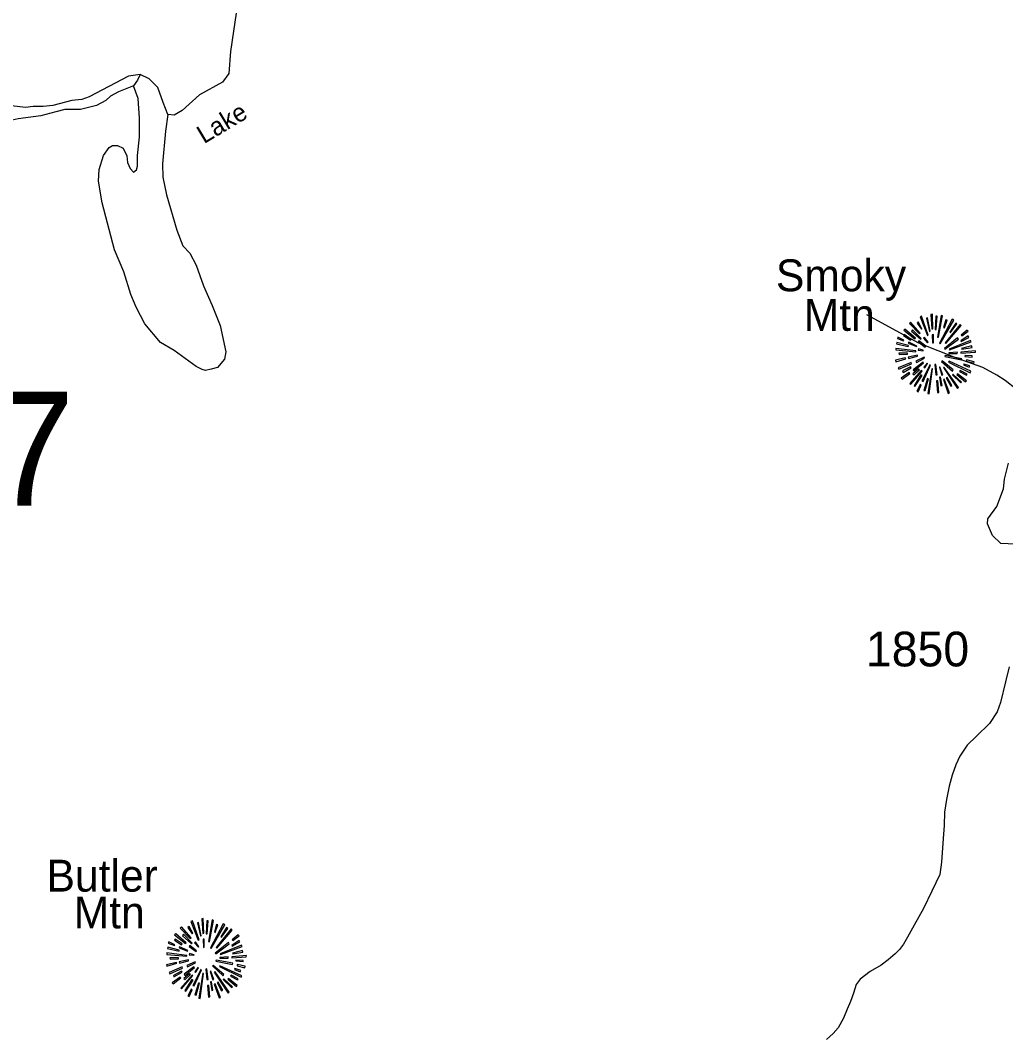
# Model space of a CAD drawing. Extents: x 884530 to 1028605, y 526725 to 653634.
# Drawn here: x 985472 to 989022, y 552395 to 556055 of the extents above; entities that cross this region are included whole.
import ezdxf

# ---------------------------------------------------------------- set-up
doc = ezdxf.new("R2010")
doc.units = 0
for name, color, linetype in [('Exist Geographical Mountain Summit CELL', 7, 'Continuous'), ('Exist Geographical Mountain Summit Label', 7, 'Continuous'), ('Exist Road Non-System Type 51', 7, 'Continuous'), ('Exist Road Primary US Structure RailRoad Number Label', 7, 'Continuous'), ('Exist Road Secondary Type 41 Attributed', 7, 'Continuous'), ('Exist Road Secondary Type 51 Attributed', 7, 'Continuous'), ('Exist Road Secondary Type 51 Label', 7, 'Continuous'), ('Exist Road Secondary Type 51 Number Label', 7, 'Continuous')]:
    doc.layers.add(name, color=color, linetype=linetype)

msp = doc.modelspace()

# ---------------------------------------------------------------- linework, layer by layer
at = {"layer": 'Exist Geographical Mountain Summit CELL'}
for points in [[(988713.8, 554987), (988740, 554920.1), (988742.9, 554921.2), (988718.9, 554989.5)], [(988747.6, 554935), (988750.1, 554935.7), (988741.1, 554983.7), (988736.7, 554982.6)], [(988752.3, 554996.4), (988756.4, 554944.4), (988759.6, 554944.8), (988758.2, 554997.5)], [(988768.4, 554942.3), (988772.3, 554942.3), (988775.9, 554989.5), (988770.5, 554989.5)], [(988780.3, 554913.9), (988795.2, 554991), (988789.8, 554992.8), (988777.1, 554914.7)], [(988675.3, 554963.7), (988711.3, 554926.3), (988714.6, 554928.8), (988679.3, 554968.5)], [(988702.9, 554965.2), (988718.5, 554943.4), (988720.4, 554944.8), (988706.9, 554969.2)], [(988783.6, 554892.1), (988786.5, 554890.3), (988835.2, 554974.9), (988829.7, 554978.6)], [(988798.1, 554949.1), (988801.4, 554948), (988810.9, 554974.9), (988806.1, 554976.7)], [(988804.7, 554893.6), (988806.9, 554891.4), (988862.4, 554955.7), (988858.4, 554960.4)], [(988842.1, 554965.2), (988821, 554931.7), (988824, 554930.6), (988846.4, 554961.9)], [(988632.1, 554909.2), (988654.5, 554900.5), (988655.7, 554903.4), (988633.5, 554914.3)], [(988653.9, 554920.1), (988679.7, 554903.7), (988681.9, 554906.3), (988656.8, 554924.1)], [(988654.9, 554939), (988694.6, 554908.5), (988696.8, 554910.7), (988658.6, 554943.4)], [(988683.3, 554936.1), (988716, 554907), (988718.2, 554909.2), (988686.2, 554941.2)], [(988726.6, 554910.7), (988740.4, 554894.2), (988742.5, 554896.4), (988729.8, 554913.6)], [(988757.8, 554923), (988759.2, 554893.9), (988761.8, 554894.2), (988761.8, 554923.4)], [(988801.4, 554873.6), (988803.2, 554871.1), (988851.9, 554907), (988848.7, 554911.4)], [(988862.4, 554898.7), (988890, 554913.6), (988887.2, 554918.6), (988861, 554901.2)], [(988862.4, 554921.6), (988864.3, 554919), (988887.2, 554935.3), (988883.5, 554939)], [(988626.6, 554868.8), (988698.6, 554861.9), (988698.9, 554864.8), (988626.6, 554873.9)], [(988629.2, 554889.9), (988670.6, 554880.5), (988671.7, 554883.7), (988630.3, 554894.6)], [(988670.6, 554892.1), (988701.1, 554880.1), (988702.2, 554882.3), (988672.8, 554896.2)], [(988706.9, 554897.6), (988732, 554878.6), (988734.1, 554881.5), (988709.5, 554900.8)], [(988707.3, 554867.8), (988724.4, 554865.6), (988724.8, 554867.8), (988708, 554872.1)], [(988818.4, 554870.7), (988819.6, 554868.4), (988897.7, 554897.2), (988895.9, 554901.9)], [(988864.3, 554870.7), (988901, 554877.2), (988899.5, 554882.7), (988862.8, 554872.9)], [(988625.2, 554831.1), (988626.6, 554826), (988662.6, 554836.5), (988660.4, 554839.8)], [(988638.6, 554851.4), (988668.4, 554852.9), (988668.4, 554856.5), (988637.5, 554856.5)], [(988671, 554842.4), (988672, 554837.6), (988705.1, 554846), (988704.4, 554849.6)], [(988698.6, 554828.2), (988700.8, 554823.4), (988729.5, 554838.7), (988728.4, 554842)], [(988802.8, 554844.2), (988863.6, 554832.2), (988864.6, 554836.5), (988803.9, 554847.8)], [(988817.4, 554858), (988817.4, 554855.1), (988847.5, 554855.1), (988848.3, 554860.1)], [(988860.6, 554856.9), (988913, 554860.1), (988913.3, 554864.8), (988861, 554860.1)], [(988875.5, 554844.9), (988902.1, 554842.7), (988902.1, 554847), (988875.9, 554848.1)], [(988634.9, 554803.4), (988637.5, 554798.8), (988682.9, 554818.7), (988681.5, 554823.4)], [(988652.4, 554787.5), (988681.5, 554804.2), (988679.3, 554807.8), (988650.2, 554792.5)], [(988692.4, 554778.4), (988711.7, 554796.5), (988708.3, 554798.8), (988688, 554781.6)], [(988688.7, 554796.9), (988691.6, 554793.2), (988726.2, 554821.6), (988724.4, 554824.2)], [(988720.4, 554757), (988724.8, 554755.1), (988751.3, 554813.6), (988748.7, 554814.4)], [(988727.3, 554806.3), (988730.5, 554803.4), (988740.7, 554819.8), (988738.9, 554821.2)], [(988741.8, 554711.5), (988746.5, 554710.4), (988759.2, 554799.8), (988756, 554800.6)], [(988767.2, 554815.5), (988771.2, 554778.4), (988775.6, 554778.7), (988770.5, 554816.2)], [(988783.3, 554806.7), (988792, 554776.9), (988796, 554778.7), (988785.4, 554807.8)], [(988791.6, 554827.1), (988830.1, 554791.8), (988832.6, 554796.2), (988793.4, 554829.3)], [(988797.8, 554804.5), (988848.3, 554729.7), (988851.9, 554732.6), (988800.3, 554805.6)], [(988816.6, 554824.6), (988894.8, 554786.3), (988896.6, 554791.8), (988818.2, 554827.4)], [(988870.1, 554814.4), (988891.2, 554806.3), (988893, 554810.7), (988871.5, 554817.6)], [(988879.6, 554827.8), (988907.9, 554820.5), (988908.6, 554826), (988880.6, 554832.2)], [(988646.2, 554766.7), (988649.1, 554762.7), (988677.5, 554783.8), (988674.9, 554787.1)], [(988677.1, 554747.1), (988680, 554744.6), (988720.8, 554792.2), (988717.8, 554794.3)], [(988717.1, 554778.4), (988692, 554739.1), (988695.2, 554736.6), (988721.1, 554776.2)], [(988732, 554721.7), (988744, 554764.5), (988740.4, 554764.9), (988727.6, 554722.7)], [(988793, 554740.2), (988787.6, 554770), (988784.3, 554770), (988788.7, 554739.1)], [(988797.8, 554761.7), (988815.2, 554711.9), (988819.6, 554713.7), (988800.7, 554762.4)], [(988808.3, 554767.4), (988824.3, 554738), (988828.3, 554740.2), (988812, 554768.9)], [(988830.1, 554778.7), (988860.2, 554749.6), (988863.6, 554752.2), (988832.3, 554781.2)], [(988846.8, 554779.4), (988877.3, 554753.6), (988880.6, 554757.3), (988848.7, 554782)], [(988855.9, 554790.4), (988881, 554777.3), (988883.5, 554780.9), (988858.1, 554794.3)], [(988702.2, 554719.9), (988706.9, 554717), (988717.8, 554741.7), (988714.6, 554743.9)], [(988773.4, 554757), (988777.1, 554714.5), (988781.1, 554715.5), (988777.7, 554757)], [(986048.7, 552786.2), (986084.6, 552748.7), (986088, 552751.3), (986052.7, 552790.9)], [(986076.3, 552787.6), (986091.9, 552765.8), (986093.7, 552767.3), (986080.3, 552791.6)], [(986087.2, 552809.5), (986113.4, 552742.6), (986116.3, 552743.6), (986092.3, 552812)], [(986121, 552757.5), (986123.5, 552758.2), (986114.5, 552806.1), (986110.1, 552805)], [(986125.7, 552818.9), (986129.8, 552766.9), (986133, 552767.3), (986131.6, 552819.9)], [(986141.8, 552764.8), (986145.7, 552764.8), (986149.3, 552812), (986143.9, 552812)], [(986153.7, 552736.4), (986168.6, 552813.4), (986163.1, 552815.2), (986150.4, 552737.1)], [(986157, 552714.6), (986159.9, 552712.8), (986208.6, 552797.4), (986203.1, 552801.1)], [(986171.5, 552771.6), (986174.8, 552770.5), (986184.2, 552797.4), (986179.5, 552799.2)], [(986215.5, 552787.6), (986194.4, 552754.2), (986197.3, 552753.1), (986219.8, 552784.4)], [(986028.3, 552761.4), (986067.9, 552730.9), (986070.1, 552733.1), (986032, 552765.8)], [(986056.7, 552758.5), (986089.4, 552729.5), (986091.6, 552731.6), (986059.6, 552763.6)], [(986178, 552716), (986180.2, 552713.9), (986235.8, 552778.1), (986231.8, 552782.9)], [(986235.8, 552744), (986237.7, 552741.5), (986260.5, 552757.8), (986256.9, 552761.4)], [(986002.5, 552712.4), (986044, 552702.9), (986045.1, 552706.2), (986003.7, 552717.1)], [(986005.5, 552731.6), (986027.9, 552722.9), (986029.1, 552725.9), (986006.9, 552736.8)], [(986027.3, 552742.6), (986053, 552726.2), (986055.2, 552728.8), (986030.1, 552746.5)], [(986044, 552714.6), (986074.5, 552702.6), (986075.6, 552704.7), (986046.2, 552718.6)], [(986080.3, 552720), (986105.4, 552701.1), (986107.5, 552704), (986082.8, 552723.3)], [(986099.9, 552733.1), (986113.8, 552716.7), (986115.9, 552718.9), (986103.2, 552736)], [(986131.2, 552745.5), (986132.6, 552716.4), (986135.2, 552716.7), (986135.2, 552745.8)], [(986174.8, 552696), (986176.6, 552693.5), (986225.3, 552729.5), (986222.1, 552733.8)], [(986191.8, 552693.1), (986192.9, 552690.9), (986271.1, 552719.6), (986269.3, 552724.3)], [(986235.8, 552721.1), (986263.4, 552736), (986260.5, 552741.1), (986234.4, 552723.7)], [(985999.9, 552691.3), (986071.9, 552684.4), (986072.3, 552687.3), (985999.9, 552696.4)], [(986012, 552673.9), (986041.8, 552675.3), (986041.8, 552678.9), (986010.9, 552678.9)], [(986080.6, 552690.2), (986097.7, 552688), (986098.1, 552690.2), (986081.4, 552694.6)], [(986190.8, 552680.5), (986190.8, 552677.5), (986220.9, 552677.5), (986221.7, 552682.6)], [(986234, 552679.3), (986286.4, 552682.6), (986286.7, 552687.3), (986234.4, 552682.6)], [(986237.7, 552693.1), (986274.4, 552699.7), (986272.9, 552705.1), (986236.2, 552695.4)], [(985998.5, 552653.5), (985999.9, 552648.4), (986036, 552659), (986033.8, 552662.2)], [(986008.3, 552625.9), (986010.9, 552621.2), (986056.3, 552641.2), (986054.8, 552645.9)], [(986044.4, 552664.8), (986045.4, 552660.1), (986078.5, 552668.4), (986077.8, 552672.1)], [(986062.1, 552619.4), (986065, 552615.7), (986099.5, 552644.1), (986097.7, 552646.6)], [(986071.9, 552650.6), (986074.2, 552645.9), (986102.9, 552661.1), (986101.8, 552664.4)], [(986100.7, 552628.8), (986103.9, 552625.9), (986114.1, 552642.2), (986112.2, 552643.7)], [(986165, 552649.5), (986203.5, 552614.3), (986206, 552618.6), (986166.8, 552651.7)], [(986176.2, 552666.6), (986237, 552654.7), (986238, 552659), (986177.3, 552670.2)], [(986190, 552647), (986268.2, 552608.8), (986270, 552614.3), (986191.5, 552649.9)], [(986243.5, 552636.8), (986264.5, 552628.8), (986266.3, 552633.2), (986244.9, 552640)], [(986248.9, 552667.4), (986275.4, 552665.1), (986275.4, 552669.5), (986249.3, 552670.6)], [(986253, 552650.2), (986281.2, 552643), (986282, 552648.4), (986254, 552654.7)], [(986019.6, 552589.2), (986022.5, 552585.2), (986050.9, 552606.3), (986048.3, 552609.5)], [(986025.8, 552609.9), (986054.8, 552626.6), (986052.7, 552630.3), (986023.6, 552615)], [(986050.5, 552569.6), (986053.4, 552567), (986094.1, 552614.7), (986091.2, 552616.8)], [(986065.8, 552600.9), (986085, 552619), (986081.7, 552621.2), (986061.4, 552604.1)], [(986093.7, 552579.4), (986098.1, 552577.6), (986124.7, 552636), (986122.1, 552636.8)], [(986115.2, 552534), (986119.9, 552532.9), (986132.6, 552622.2), (986129.4, 552623)], [(986140.6, 552637.9), (986144.6, 552600.9), (986149, 552601.2), (986143.9, 552638.6)], [(986156.7, 552629.2), (986165.3, 552599.4), (986169.3, 552601.2), (986158.8, 552630.3)], [(986171.2, 552626.9), (986221.7, 552552.1), (986225.3, 552555), (986173.7, 552628.1)], [(986203.5, 552601.2), (986233.6, 552572.1), (986237, 552574.7), (986205.7, 552603.7)], [(986220.2, 552601.9), (986250.7, 552576.1), (986254, 552579.7), (986222.1, 552604.5)], [(986229.3, 552612.9), (986254.4, 552599.8), (986256.9, 552603.4), (986231.5, 552616.8)], [(986090.5, 552600.9), (986065.4, 552561.6), (986068.6, 552559.1), (986094.5, 552598.6)], [(986075.6, 552542.3), (986080.3, 552539.4), (986091.2, 552564.1), (986088, 552566.3)], [(986105.4, 552544.2), (986117.4, 552587), (986113.8, 552587.4), (986101, 552545.2)], [(986146.8, 552579.4), (986150.4, 552536.9), (986154.5, 552537.9), (986151.1, 552579.4)], [(986166.4, 552562.7), (986161, 552592.5), (986157.7, 552592.5), (986162.1, 552561.6)], [(986171.2, 552584.1), (986188.6, 552534.3), (986192.9, 552536.1), (986174.1, 552584.9)], [(986181.6, 552589.9), (986197.7, 552560.5), (986201.7, 552562.7), (986185.4, 552591.4)]]:
    msp.add_lwpolyline(points, close=True, dxfattribs=at)
at = {"layer": 'Exist Road Non-System Type 51'}
for points in [[(985904.4, 555860.8), (985894.6, 555840.4), (985880, 555819.2)], [(985880, 555819.2), (985826.2, 555798), (985796.9, 555781.7), (985780.6, 555767.1), (985746.4, 555749.1), (985689.3, 555734.5), (985632.3, 555734.5), (985599.7, 555726.3), (985546, 555711.7), (985464.5, 555700.2), (985443.3, 555695.4), (985430.3, 555680.7), (985409.1, 555654.6), (985387.9, 555624.5), (985368.4, 555614.7), (985324.4, 555611.4), (985295.1, 555622.8), (985264.1, 555634.2), (985228.3, 555640.8), (985192.4, 555640.8), (985156.6, 555634.2), (985120.7, 555609.8)], [(986003.3, 555716.6), (985995.6, 555656.2), (985984.2, 555538.9), (985985.9, 555490), (985998.9, 555426.5), (986036.4, 555299.4), (986057.6, 555243.1), (986083.6, 555217.1), (986106.4, 555173.1), (986132.5, 555099.7), (986163.5, 555028), (986192.8, 554956.3), (986212.3, 554861.8), (986207.5, 554834.9), (986183, 554805.6), (986160.2, 554799.1), (986139, 554794.2), (986127.6, 554797.4), (986106.4, 554808.8), (986026.6, 554865.9), (985977.7, 554895.2), (985920.7, 554962), (985889.7, 555022.3), (985870.2, 555067.9), (985845.8, 555149.4), (985811.5, 555228.5), (985767.6, 555397.9), (985754.5, 555476.2), (985756.1, 555518.5), (985772.4, 555569.1), (985792, 555596.8), (985805, 555604.9), (985822.9, 555604.9), (985842.5, 555595.1), (985855.5, 555567.4), (985858.8, 555543), (985868.6, 555521.8), (985880, 555508.8), (985891.4, 555516.9), (985894.6, 555529.9), (985894.6, 555569.1), (985901.2, 555634.2), (985901.2, 555703.5), (985896.3, 555773.6), (985880, 555819.2)], [(989059.9, 554726.6), (989020.5, 554758.1), (988990.9, 554777.8), (988939.6, 554805.4), (988849.1, 554837), (988709.2, 554892.1), (988522, 554994.6)], [(989058, 554168.9), (989004.6, 554170.9), (988975.1, 554200.4), (988956.4, 554242), (988957.5, 554259.6), (988990.9, 554304.9), (989014.6, 554367.9), (989018.5, 554403.4), (989032.3, 554460.6)]]:
    msp.add_lwpolyline(points, dxfattribs=at)
at = {"layer": 'Exist Road Secondary Type 41 Attributed'}
msp.add_lwpolyline([(986255.8, 556122.3), (986229.2, 555942.7), (986223.7, 555864), (986200.9, 555833.1), (986117.8, 555787.4), (986055.9, 555730.4), (986026.6, 555714.1), (986003.3, 555716.6), (985986.6, 555759.9), (985967.9, 555813.5), (985936.9, 555845.2), (985904.4, 555860.8), (985862, 555854.2), (985720.8, 555779.8), (985694.2, 555770.7), (985657.7, 555766.5), (985590, 555748.7), (985554.1, 555745.5), (985519.1, 555745.5), (985491.4, 555741.4), (985440.1, 555747.1)], dxfattribs=at)
at = {"layer": 'Exist Road Secondary Type 51 Attributed'}
msp.add_lwpolyline([(989035.1, 553726.3), (989022.2, 553673.4), (989004, 553598.2), (988991.9, 553564.6), (988963.4, 553522.3), (988917, 553477.1), (988883.5, 553444.2), (988857.1, 553404.8), (988842.4, 553373.4), (988830, 553336.3), (988818.9, 553297.2), (988809.5, 553249.6), (988801.8, 553203.2), (988801.2, 553155.6), (988796.5, 553108.3), (988791.2, 553023.4), (988784.8, 552979.3), (988756.6, 552918.7), (988726.5, 552857), (988692.3, 552796), (988668.5, 552753.2), (988654.3, 552728.3), (988640.2, 552708.9), (988623.9, 552693.7), (988599.1, 552671), (988574, 552652.4), (988534.5, 552629.3), (988498, 552602), (988483.3, 552582.6), (988473.4, 552551.4), (988462.8, 552521.1), (988451.6, 552493.5), (988437.5, 552461.8), (988418.8, 552426.5), (988400.5, 552405.9), (988377, 552384.8)], dxfattribs=at)

# ---------------------------------------------------------------- texts
at = {"layer": 'Exist Geographical Mountain Summit Label'}
for s, p in [('Smoky', (988194.4, 555079.6)), ('Mtn', (988294.7, 554937)), ('Butler', (985566.7, 552917.3)), ('Mtn', (985664.7, 552784.8))]:
    msp.add_text(s, height=114.83, dxfattribs=at).set_placement(p)
at = {"layer": 'Exist Road Primary US Structure RailRoad Number Label'}
msp.add_text('R347', height=410.1, dxfattribs=at).set_placement((984357.4, 554307.8))
at = {"layer": 'Exist Road Secondary Type 51 Label'}
msp.add_text('Lake', height=65.62, rotation=31.0033, dxfattribs=at).set_placement((986133.8, 555609))
at = {"layer": 'Exist Road Secondary Type 51 Number Label'}
msp.add_text('1850', height=125, dxfattribs=at).set_placement((988518.8, 553728.5))

doc.saveas('drawing.dxf')
